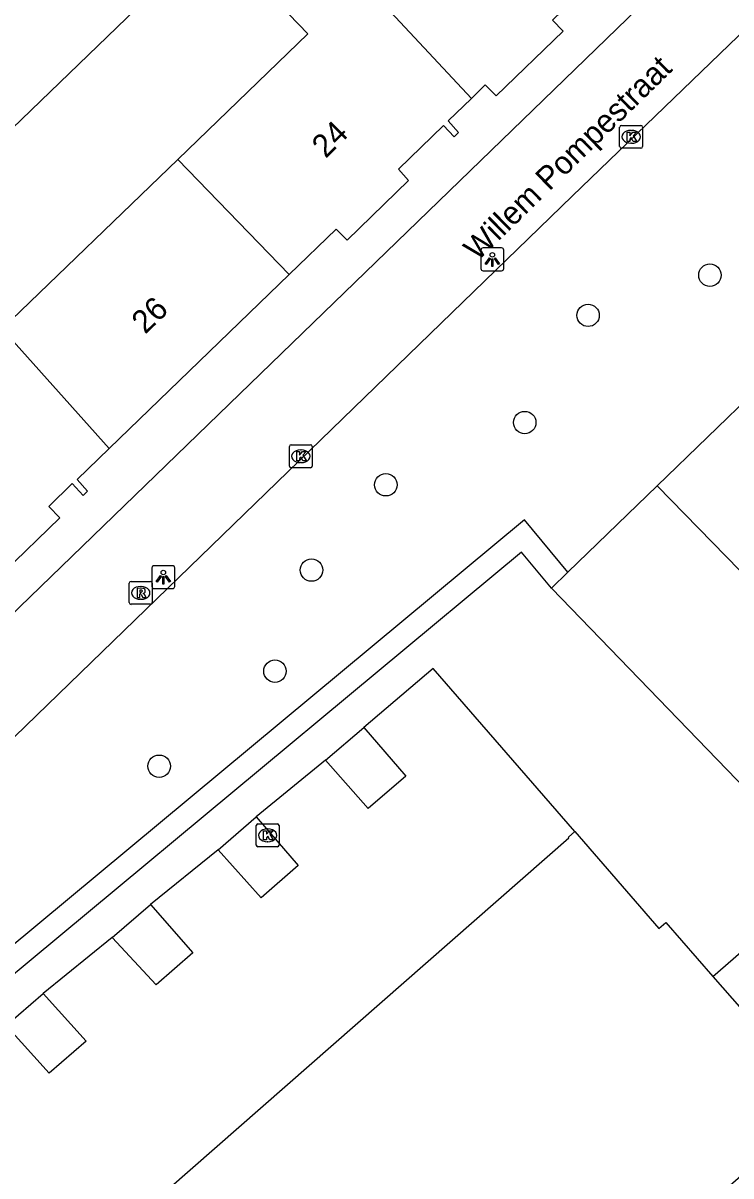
# Model space of a CAD drawing. Extents: x 157466 to 158888, y 383063 to 384677.
# Drawn here: x 158325.5 to 158356.4, y 383861.4 to 383911.7 of the extents above; entities that cross this region are included whole.
import ezdxf

# ---------------------------------------------------------------- set-up
doc = ezdxf.new("R2010")
doc.units = 0
for name, color, linetype in [('IMGEO_Boom', 7, 'Continuous'), ('IMGEO_Haag', 7, 'Continuous'), ('IMGEO_Hek', 7, 'Continuous'), ('IMGEO_Kolk', 7, 'Continuous'), ('IMGEO_Lichtpunt', 7, 'Continuous'), ('IMGEO_Openbare_ruimte_label', 7, 'Continuous'), ('IMGEO_Pand', 7, 'Continuous'), ('IMGEO_Pand_nummerreeks', 7, 'Continuous'), ('IMGEO_Rijbaan_lokaal_open', 7, 'Continuous'), ('IMGEO_Rioolput', 7, 'Continuous'), ('IMGEO_Voetpad_open', 7, 'Continuous')]:
    doc.layers.add(name, color=color, linetype=linetype)

msp = doc.modelspace()

# ---------------------------------------------------------------- linework, layer by layer
at = {"layer": 'IMGEO_Boom'}
for centre in [(158355.468, 383900.684), (158350.152, 383898.929), (158347.388, 383894.25), (158341.329, 383891.537), (158338.086, 383887.815), (158336.492, 383883.401), (158331.442, 383879.254)]:
    msp.add_circle(centre, 0.489, dxfattribs=at)
at = {"layer": 'IMGEO_Haag'}
msp.add_lwpolyline([(158349.275, 383887.725), (158347.383, 383890.001), (158308.876, 383857.993)], dxfattribs=at)
at = {"layer": 'IMGEO_Hek'}
msp.add_lwpolyline([(158320.417, 383902.641), (158333.764, 383915.528)], dxfattribs=at)
at = {"layer": 'IMGEO_Kolk'}
for p, q in [((158351.53, 383906.294), (158351.53, 383907.146)), ((158351.605, 383907.22), (158352.457, 383907.22)), ((158352.018, 383907), (158352.043, 383907)), ((158352.531, 383907.146), (158352.531, 383906.294)), ((158352.041, 383906.44), (158352.016, 383906.44)), ((158352.457, 383906.22), (158351.605, 383906.22)), ((158337.195, 383893.281), (158338.047, 383893.281)), ((158337.12, 383892.355), (158337.12, 383893.207)), ((158337.608, 383893.061), (158337.633, 383893.061)), ((158338.121, 383893.207), (158338.121, 383892.355)), ((158338.047, 383892.281), (158337.195, 383892.281)), ((158337.631, 383892.501), (158337.606, 383892.501)), ((158335.673, 383875.813), (158335.673, 383876.665)), ((158335.748, 383876.739), (158336.6, 383876.739)), ((158336.674, 383876.665), (158336.674, 383875.813)), ((158336.161, 383876.519), (158336.186, 383876.519)), ((158336.6, 383875.739), (158335.748, 383875.739)), ((158336.184, 383875.959), (158336.159, 383875.959))]:
    msp.add_line(p, q, dxfattribs=at)
for points in [[(158351.53, 383906.294), (158351.53, 383907.146)], [(158351.605, 383907.22), (158352.457, 383907.22)], [(158351.851, 383906.92), (158351.974, 383906.92), (158351.974, 383906.769), (158352.104, 383906.92), (158352.268, 383906.92), (158352.122, 383906.769), (158352.275, 383906.52), (158352.123, 383906.52), (158352.038, 383906.684), (158351.974, 383906.617), (158351.974, 383906.52), (158351.851, 383906.52), (158351.851, 383906.92)], [(158352.531, 383907.146), (158352.531, 383906.294)], [(158352.457, 383906.22), (158351.605, 383906.22)], [(158337.195, 383893.281), (158338.047, 383893.281)], [(158337.12, 383892.355), (158337.12, 383893.207)], [(158337.441, 383892.981), (158337.564, 383892.981), (158337.564, 383892.83), (158337.694, 383892.981), (158337.858, 383892.981), (158337.712, 383892.83), (158337.865, 383892.581), (158337.713, 383892.581), (158337.628, 383892.745), (158337.564, 383892.678), (158337.564, 383892.581), (158337.441, 383892.581), (158337.441, 383892.981)], [(158338.121, 383893.207), (158338.121, 383892.355)], [(158338.047, 383892.281), (158337.195, 383892.281)], [(158335.673, 383875.813), (158335.673, 383876.665)], [(158335.748, 383876.739), (158336.6, 383876.739)], [(158336.674, 383876.665), (158336.674, 383875.813)], [(158335.994, 383876.439), (158336.117, 383876.439), (158336.117, 383876.288), (158336.247, 383876.439), (158336.411, 383876.439), (158336.265, 383876.288), (158336.418, 383876.039), (158336.266, 383876.039), (158336.181, 383876.203), (158336.117, 383876.136), (158336.117, 383876.039), (158335.994, 383876.039), (158335.994, 383876.439)], [(158336.6, 383875.739), (158335.748, 383875.739)]]:
    msp.add_lwpolyline(points, dxfattribs=at)
for centre, start, end in [((158351.607, 383907.144), 91.552, 178.448), ((158351.607, 383907.144), 91.552, 178.448), ((158352.455, 383907.144), 1.552, 88.448), ((158352.455, 383907.144), 1.552, 88.448), ((158351.607, 383906.296), 181.552, 268.448), ((158351.607, 383906.296), 181.552, 268.448), ((158352.455, 383906.296), 271.552, 358.448), ((158352.455, 383906.296), 271.552, 358.448), ((158337.197, 383893.205), 91.552, 178.448), ((158337.197, 383893.205), 91.552, 178.448), ((158338.045, 383893.205), 1.552, 88.448), ((158338.045, 383893.205), 1.552, 88.448), ((158337.197, 383892.357), 181.552, 268.448), ((158337.197, 383892.357), 181.552, 268.448), ((158338.045, 383892.357), 271.552, 358.448), ((158338.045, 383892.357), 271.552, 358.448), ((158335.75, 383876.663), 91.552, 178.448), ((158335.75, 383876.663), 91.552, 178.448), ((158336.598, 383876.663), 1.552, 88.448), ((158336.598, 383876.663), 1.552, 88.448), ((158335.75, 383875.815), 181.552, 268.448), ((158335.75, 383875.815), 181.552, 268.448), ((158336.598, 383875.815), 271.552, 358.448), ((158336.598, 383875.815), 271.552, 358.448)]:
    msp.add_arc(centre, 0.0765, start, end, dxfattribs=at)
for centre, major_axis, ratio, start_param, end_param in [((158352.017, 383906.72), (-0.387, 0.002), 0.722429, 4.712389, 7.853982), ((158352.042, 383906.72), (-0.39, 0.002), 0.717154, 1.570796, 4.712389), ((158337.607, 383892.781), (-0.387, 0.002), 0.722429, 4.712389, 7.853982), ((158337.632, 383892.781), (-0.39, 0.002), 0.717154, 1.570796, 4.712389), ((158336.16, 383876.239), (-0.387, 0.002), 0.722429, 4.712389, 7.853982), ((158336.185, 383876.239), (-0.39, 0.002), 0.717154, 1.570796, 4.712389)]:
    msp.add_ellipse(centre, major_axis=major_axis, ratio=ratio, start_param=start_param, end_param=end_param, dxfattribs=at)
at = {"layer": 'IMGEO_Lichtpunt'}
for p, q in [((158346.38, 383901.869), (158345.572, 383901.869)), ((158346.38, 383901.869), (158345.572, 383901.869)), ((158345.478, 383901.774), (158345.478, 383900.967)), ((158345.478, 383901.774), (158345.478, 383900.967)), ((158346.474, 383900.967), (158346.474, 383901.774)), ((158346.474, 383900.967), (158346.474, 383901.774)), ((158345.572, 383900.873), (158346.38, 383900.873)), ((158345.572, 383900.873), (158346.38, 383900.873)), ((158331.122, 383887.911), (158331.122, 383887.104)), ((158331.122, 383887.911), (158331.122, 383887.104)), ((158332.024, 383888.006), (158331.216, 383888.006)), ((158332.024, 383888.006), (158331.216, 383888.006)), ((158332.118, 383887.104), (158332.118, 383887.911)), ((158332.118, 383887.104), (158332.118, 383887.911)), ((158331.216, 383887.01), (158332.024, 383887.01)), ((158331.216, 383887.01), (158332.024, 383887.01))]:
    msp.add_line(p, q, dxfattribs=at)
for points in [[(158345.852, 383901.438), (158345.891, 383901.41), (158345.703, 383901.148), (158345.665, 383901.175), (158345.852, 383901.438)], [(158345.954, 383901.39), (158346.001, 383901.39), (158346.001, 383901.068), (158345.954, 383901.068), (158345.954, 383901.39)], [(158346.064, 383901.41), (158346.102, 383901.437), (158346.289, 383901.175), (158346.25, 383901.147), (158346.064, 383901.41)], [(158331.496, 383887.575), (158331.535, 383887.547), (158331.347, 383887.285), (158331.309, 383887.312), (158331.496, 383887.575)], [(158331.598, 383887.527), (158331.645, 383887.527), (158331.645, 383887.205), (158331.598, 383887.205), (158331.598, 383887.527)], [(158331.708, 383887.547), (158331.746, 383887.574), (158331.933, 383887.312), (158331.894, 383887.284), (158331.708, 383887.547)]]:
    msp.add_lwpolyline(points, dxfattribs=at)
for centre in [(158345.977, 383901.572), (158331.621, 383887.709)]:
    msp.add_circle(centre, 0.0994, dxfattribs=at)
for centre, start, end in [((158345.572, 383901.774), 90, 180), ((158345.572, 383901.774), 90, 180), ((158346.38, 383901.774), 0, 90), ((158346.38, 383901.774), 0, 90), ((158345.572, 383900.967), 180, 270), ((158345.572, 383900.967), 180, 270), ((158346.38, 383900.967), 270, 0), ((158346.38, 383900.967), 270, 360), ((158331.216, 383887.911), 90, 180), ((158331.216, 383887.911), 90, 180), ((158332.024, 383887.911), 0, 90), ((158332.024, 383887.911), 0, 90), ((158331.216, 383887.104), 180, 270), ((158331.216, 383887.104), 180, 270), ((158332.024, 383887.104), 270, 0), ((158332.024, 383887.104), 270, 360)]:
    msp.add_arc(centre, 0.0946, start, end, dxfattribs=at)
at = {"layer": 'IMGEO_Pand'}
for points in [[(158345.061, 383908.392), (158345.669, 383908.982), (158346.144, 383908.503), (158349.065, 383911.327), (158348.601, 383911.816), (158352.955, 383916.033)], [(158333.764, 383915.528), (158337.922, 383911.218), (158332.249, 383905.737)], [(158345.061, 383908.392), (158340.3, 383913.517)], [(158337.112, 383900.708), (158339.156, 383902.684), (158339.638, 383902.213), (158342.323, 383904.811), (158341.878, 383905.314), (158343.843, 383907.212), (158344.315, 383906.722), (158344.505, 383906.905), (158344.052, 383907.414), (158345.061, 383908.392)], [(158332.249, 383905.737), (158324.594, 383898.342)], [(158337.112, 383900.708), (158332.249, 383905.737)], [(158329.263, 383893.119), (158337.112, 383900.708)], [(158324.594, 383898.342), (158329.263, 383893.119)], [(158357.56, 383895.739), (158353.164, 383891.487)], [(158321.299, 383885.415), (158324.149, 383888.178), (158324.648, 383887.702), (158327.109, 383890.09), (158326.622, 383890.592), (158327.648, 383891.588), (158328.128, 383891.072), (158328.311, 383891.251), (158327.866, 383891.769), (158329.263, 383893.119)], [(158353.164, 383891.487), (158349.275, 383887.725)], [(158353.164, 383891.487), (158363.373, 383881.026)], [(158348.554, 383887.028), (158349.275, 383887.725)], [(158359.602, 383875.59), (158348.554, 383887.028)], [(158340.371, 383880.94), (158342.205, 383878.821), (158340.562, 383877.404), (158338.695, 383879.513)], [(158338.695, 383879.513), (158340.371, 383880.94)], [(158335.673, 383877.048), (158337.511, 383874.922), (158335.885, 383873.506), (158334.007, 383875.61)], [(158334.007, 383875.61), (158335.673, 383877.048)], [(158323.57, 383853.571), (158349.315, 383876.131), (158349.295, 383876.154), (158349.574, 383876.403)], [(158349.574, 383876.403), (158353.244, 383872.177), (158353.542, 383872.43), (158355.597, 383870.083)], [(158331.055, 383873.221), (158332.908, 383871.118), (158331.311, 383869.72), (158329.392, 383871.787)], [(158329.392, 383871.787), (158331.055, 383873.221)], [(158355.597, 383870.083), (158360.445, 383864.546), (158332.648, 383840.19), (158325.925, 383847.859), (158324.404, 383846.53), (158321.054, 383850.357)], [(158326.382, 383869.343), (158328.262, 383867.256), (158326.648, 383865.854), (158324.763, 383867.944)], [(158324.763, 383867.944), (158326.382, 383869.343)]]:
    msp.add_lwpolyline(points, dxfattribs=at)
at = {"layer": 'IMGEO_Rijbaan_lokaal_open'}
for points in [[(158320.417, 383902.641), (158333.764, 383915.528)], [(158348.554, 383887.028), (158347.253, 383888.593), (158309.45, 383857.17)], [(158349.574, 383876.403), (158343.397, 383883.516), (158340.371, 383880.94)], [(158338.695, 383879.513), (158335.673, 383877.048)], [(158334.007, 383875.61), (158331.055, 383873.221)], [(158329.392, 383871.787), (158326.382, 383869.343)], [(158355.597, 383870.083), (158356.812, 383871.139)]]:
    msp.add_lwpolyline(points, dxfattribs=at)
at = {"layer": 'IMGEO_Rioolput'}
for p, q in [((158330.138, 383886.393), (158330.138, 383887.245)), ((158330.213, 383887.319), (158331.065, 383887.319)), ((158331.139, 383887.245), (158331.139, 383886.393)), ((158330.626, 383887.099), (158330.651, 383887.099)), ((158331.065, 383886.319), (158330.213, 383886.319)), ((158330.649, 383886.539), (158330.624, 383886.539))]:
    msp.add_line(p, q, dxfattribs=at)
for points in [[(158330.138, 383886.393), (158330.138, 383887.245)], [(158330.213, 383887.319), (158331.065, 383887.319)], [(158331.139, 383887.245), (158331.139, 383886.393)], [(158330.727, 383887.017), (158330.475, 383887.019), (158330.475, 383886.619)], [(158330.475, 383886.619), (158330.599, 383886.619), (158330.599, 383886.781), (158330.61, 383886.781)], [(158330.653, 383886.938), (158330.599, 383886.938), (158330.599, 383886.857)], [(158330.599, 383886.857), (158330.651, 383886.857)], [(158330.657, 383886.752), (158330.728, 383886.619), (158330.868, 383886.619), (158330.803, 383886.745)], [(158331.065, 383886.319), (158330.213, 383886.319)]]:
    msp.add_lwpolyline(points, dxfattribs=at)
for centre, radius, start, end in [((158330.215, 383887.243), 0.0765, 91.552, 178.448), ((158330.215, 383887.243), 0.0765, 91.552, 178.448), ((158331.063, 383887.243), 0.0765, 1.552, 88.448), ((158331.063, 383887.243), 0.0765, 1.552, 88.448), ((158330.609, 383886.728), 0.0533, 26.0293, 88.6989), ((158330.635, 383887.046), 0.19, 274.7715, 282.9687), ((158330.659, 383886.842), 0.0964, 77.0061, 93.1865), ((158330.673, 383886.899), 0.0378, 276.6634, 79.6772), ((158330.726, 383886.907), 0.109, 350.3612, 89.416), ((158330.724, 383886.907), 0.112, 277.5842, 350.9817), ((158330.708, 383886.692), 0.108, 29.5134, 73.7905), ((158330.215, 383886.395), 0.0765, 181.552, 268.448), ((158330.215, 383886.395), 0.0765, 181.552, 268.448), ((158331.063, 383886.395), 0.0765, 271.552, 358.448), ((158331.063, 383886.395), 0.0765, 271.552, 358.448)]:
    msp.add_arc(centre, radius, start, end, dxfattribs=at)
for centre, major_axis, ratio, start_param, end_param in [((158330.625, 383886.819), (-0.387, 0.002), 0.722429, 4.712389, 7.853982), ((158330.65, 383886.819), (-0.39, 0.002), 0.717154, 1.570796, 4.712389)]:
    msp.add_ellipse(centre, major_axis=major_axis, ratio=ratio, start_param=start_param, end_param=end_param, dxfattribs=at)
at = {"layer": 'IMGEO_Voetpad_open'}
for points in [[(158399.42, 383957.942), (158303.839, 383865.375)], [(158306.048, 383862.049), (158349.461, 383904.125), (158402.592, 383955.381)]]:
    msp.add_lwpolyline(points, dxfattribs=at)

# ---------------------------------------------------------------- texts
at = {"layer": 'IMGEO_Openbare_ruimte_label'}
msp.add_text('Willem Pompestraat', height=1, rotation=44.4327, dxfattribs=at).set_placement((158345.33, 383901.258))
at = {"layer": 'IMGEO_Pand_nummerreeks'}
for s, rotation, p in [('24', 44.6798, (158338.704, 383905.751)), ('26', 43.8331, (158330.828, 383898.08))]:
    msp.add_text(s, height=1, rotation=rotation, dxfattribs=at).set_placement(p)

doc.saveas('drawing.dxf')
